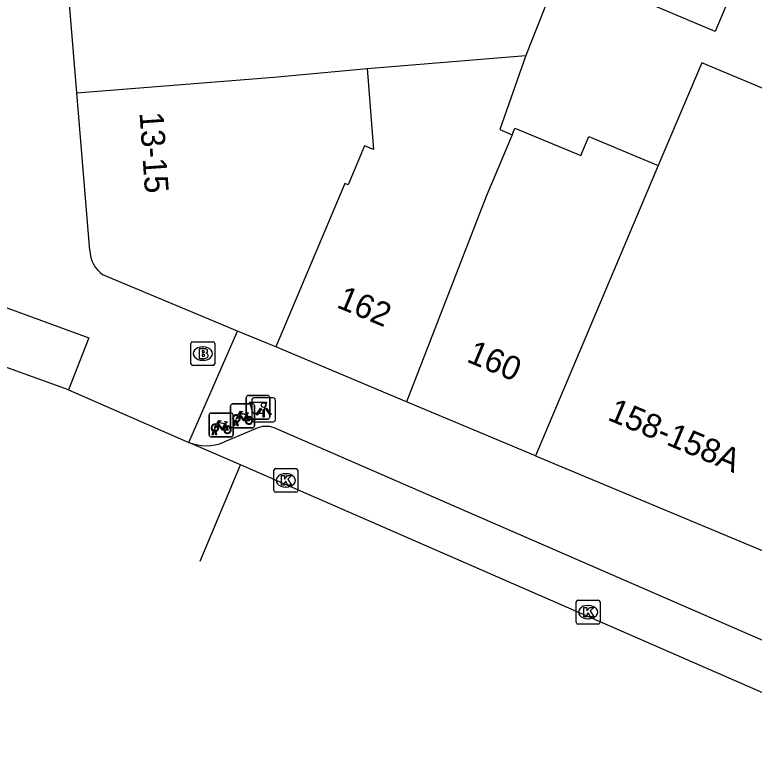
# Model space of a CAD drawing. Extents: x 159718 to 160783, y 383290 to 384030.
# Drawn here: x 159767.98 to 159798.97, y 383554.34 to 383585.77 of the extents above; entities that cross this region are included whole.
import ezdxf

# ---------------------------------------------------------------- set-up
doc = ezdxf.new("R2010")
doc.units = 0
for name, color, linetype in [('IMGEO_Afvalbak', 7, 'Continuous'), ('IMGEO_Brandkraan', 7, 'Continuous'), ('IMGEO_Fietsenrek', 7, 'Continuous'), ('IMGEO_Kolk', 7, 'Continuous'), ('IMGEO_Lichtpunt', 7, 'Continuous'), ('IMGEO_Pand', 7, 'Continuous'), ('IMGEO_Pand_nummerreeks', 7, 'Continuous'), ('IMGEO_Rijbaan_lokaal_open', 7, 'Continuous'), ('IMGEO_Voetpad_open', 7, 'Continuous')]:
    doc.layers.add(name, color=color, linetype=linetype)

msp = doc.modelspace()

# ---------------------------------------------------------------- linework, layer by layer
at = {"layer": 'IMGEO_Afvalbak'}
for p, q in [((159777.778, 383569.804), (159778.568, 383569.804)), ((159778.568, 383569.804), (159777.778, 383569.804)), ((159777.678, 383568.904), (159777.678, 383569.704)), ((159777.678, 383569.704), (159777.678, 383568.904)), ((159778.668, 383569.704), (159778.668, 383568.904)), ((159778.668, 383568.904), (159778.668, 383569.704)), ((159778.568, 383568.804), (159777.778, 383568.804)), ((159777.778, 383568.804), (159778.568, 383568.804))]:
    msp.add_line(p, q, dxfattribs=at)
msp.add_lwpolyline([(159777.821, 383569.518), (159778.525, 383569.518), (159778.376, 383569.048), (159777.97, 383569.048), (159777.821, 383569.518)], dxfattribs=at)
for centre, start, end in [((159777.778, 383569.704), 90, 180), ((159777.778, 383569.704), 90, 180), ((159778.568, 383569.704), 0, 90), ((159778.568, 383569.704), 360, 90), ((159777.778, 383568.904), 180, 270), ((159777.778, 383568.904), 180, 270), ((159778.568, 383568.904), 270, 0), ((159778.568, 383568.904), 270, 0)]:
    msp.add_arc(centre, 0.1, start, end, dxfattribs=at)
at = {"layer": 'IMGEO_Brandkraan'}
for p, q in [((159775.358, 383571.132), (159775.358, 383571.984)), ((159775.433, 383572.058), (159776.285, 383572.058)), ((159776.359, 383571.984), (159776.359, 383571.132)), ((159775.846, 383571.838), (159775.871, 383571.838)), ((159776.285, 383571.058), (159775.433, 383571.058)), ((159775.869, 383571.278), (159775.844, 383571.278))]:
    msp.add_line(p, q, dxfattribs=at)
for points in [[(159775.358, 383571.132), (159775.358, 383571.984)], [(159775.433, 383572.058), (159776.285, 383572.058)], [(159776.359, 383571.984), (159776.359, 383571.132)], [(159775.706, 383571.758), (159775.706, 383571.358), (159775.919, 383571.358)], [(159775.937, 383571.758), (159775.706, 383571.758)], [(159775.885, 383571.677), (159775.831, 383571.677), (159775.831, 383571.601)], [(159775.831, 383571.601), (159775.884, 383571.601)], [(159775.893, 383571.525), (159775.831, 383571.525), (159775.831, 383571.444)], [(159775.831, 383571.444), (159775.893, 383571.444)], [(159776.285, 383571.058), (159775.433, 383571.058)]]:
    msp.add_lwpolyline(points, dxfattribs=at)
for centre, radius, start, end in [((159775.435, 383571.982), 0.0765, 91.552, 178.448), ((159775.435, 383571.982), 0.0765, 91.552, 178.448), ((159776.283, 383571.982), 0.0765, 1.552, 88.448), ((159776.283, 383571.982), 0.0765, 1.552, 88.448), ((159775.886, 383571.639), 0.0379, 267.8285, 90.9355), ((159775.941, 383571.613), 0.145, 59.4692, 91.5367), ((159775.966, 383571.66), 0.0922, 285.5137, 58.1501), ((159775.894, 383571.484), 0.0404, 269.8759, 90.5077), ((159775.925, 383571.609), 0.251, 268.6676, 293.5347), ((159775.971, 383571.468), 0.105, 301.3115, 78.989), ((159775.435, 383571.134), 0.0765, 181.552, 268.448), ((159775.435, 383571.134), 0.0765, 181.552, 268.448), ((159776.283, 383571.134), 0.0765, 271.552, 358.448), ((159776.283, 383571.134), 0.0765, 271.552, 358.448)]:
    msp.add_arc(centre, radius, start, end, dxfattribs=at)
for centre, major_axis, ratio, start_param, end_param in [((159775.845, 383571.558), (-0.387, 0.002), 0.722429, 4.712389, 7.853982), ((159775.87, 383571.558), (-0.39, 0.002), 0.717154, 1.570796, 4.712389)]:
    msp.add_ellipse(centre, major_axis=major_axis, ratio=ratio, start_param=start_param, end_param=end_param, dxfattribs=at)
at = {"layer": 'IMGEO_Fietsenrek'}
for p, q in [((159777.023, 383568.524), (159777.023, 383569.365)), ((159777.023, 383569.365), (159777.023, 383568.524)), ((159777.098, 383569.449), (159777.939, 383569.449)), ((159777.939, 383569.449), (159777.098, 383569.449)), ((159778.023, 383569.374), (159778.023, 383568.533)), ((159778.023, 383568.533), (159778.023, 383569.374)), ((159776.124, 383568.136), (159776.124, 383568.977)), ((159776.124, 383568.977), (159776.124, 383568.136)), ((159776.199, 383569.061), (159777.04, 383569.061)), ((159777.04, 383569.061), (159776.199, 383569.061)), ((159777.124, 383568.986), (159777.124, 383568.145)), ((159777.124, 383568.145), (159777.124, 383568.986)), ((159777.71, 383568.998), (159777.746, 383568.903)), ((159776.811, 383568.61), (159776.847, 383568.515)), ((159777.15, 383568.533), (159777.189, 383568.693)), ((159777.184, 383568.533), (159777.15, 383568.533)), ((159777.219, 383568.681), (159777.184, 383568.533)), ((159777.261, 383568.705), (159777.26, 383568.709)), ((159777.302, 383568.533), (159777.268, 383568.675)), ((159777.292, 383568.716), (159777.293, 383568.709)), ((159777.3, 383568.679), (159777.335, 383568.533)), ((159777.335, 383568.533), (159777.302, 383568.533)), ((159776.251, 383568.145), (159776.29, 383568.305)), ((159776.32, 383568.293), (159776.285, 383568.145)), ((159776.362, 383568.317), (159776.361, 383568.321)), ((159776.403, 383568.145), (159776.369, 383568.287)), ((159776.393, 383568.328), (159776.394, 383568.321)), ((159776.401, 383568.291), (159776.436, 383568.145)), ((159777.948, 383568.449), (159777.107, 383568.449)), ((159777.107, 383568.449), (159777.948, 383568.449)), ((159777.049, 383568.061), (159776.208, 383568.061)), ((159776.208, 383568.061), (159777.049, 383568.061)), ((159776.285, 383568.145), (159776.251, 383568.145)), ((159776.436, 383568.145), (159776.403, 383568.145))]:
    msp.add_line(p, q, dxfattribs=at)
for points in [[(159777.357, 383568.923), (159777.305, 383568.833), (159777.265, 383568.808), (159777.266, 383568.855), (159777.321, 383568.949)], [(159777.336, 383568.975), (159777.431, 383569.139), (159777.517, 383569.125), (159777.519, 383569.116), (159777.463, 383569.105), (159777.436, 383569.06), (159777.692, 383569.019)], [(159777.632, 383568.731), (159777.582, 383568.731), (159777.391, 383568.982), (159777.372, 383568.95)], [(159777.679, 383568.994), (159777.422, 383569.035), (159777.405, 383569.006), (159777.572, 383568.786), (159777.679, 383568.994)], [(159777.727, 383568.896), (159777.697, 383568.973), (159777.588, 383568.755), (159777.631, 383568.755)], [(159777.661, 383568.755), (159777.781, 383568.754), (159777.737, 383568.868)], [(159777.757, 383568.875), (159777.812, 383568.73), (159777.662, 383568.73)], [(159777.692, 383569.019), (159777.717, 383569.068), (159777.711, 383569.072), (159777.688, 383569.076), (159777.676, 383569.083), (159777.675, 383569.086), (159777.677, 383569.091), (159777.772, 383569.076), (159777.774, 383569.066), (159777.764, 383569.053), (159777.752, 383569.047), (159777.738, 383569.053), (159777.71, 383568.998)], [(159776.458, 383568.535), (159776.406, 383568.445), (159776.366, 383568.42), (159776.367, 383568.467), (159776.422, 383568.561)], [(159776.437, 383568.587), (159776.532, 383568.751), (159776.618, 383568.737), (159776.62, 383568.728), (159776.564, 383568.717), (159776.537, 383568.672), (159776.793, 383568.631)], [(159776.733, 383568.343), (159776.683, 383568.343), (159776.492, 383568.594), (159776.473, 383568.562)], [(159776.78, 383568.606), (159776.523, 383568.647), (159776.506, 383568.618), (159776.673, 383568.398), (159776.78, 383568.606)], [(159776.828, 383568.508), (159776.798, 383568.585), (159776.689, 383568.367), (159776.732, 383568.367)], [(159776.793, 383568.631), (159776.818, 383568.68), (159776.812, 383568.684), (159776.789, 383568.688), (159776.777, 383568.695), (159776.776, 383568.698), (159776.778, 383568.703), (159776.873, 383568.688), (159776.875, 383568.678), (159776.865, 383568.665), (159776.853, 383568.659), (159776.839, 383568.665), (159776.811, 383568.61)], [(159776.762, 383568.367), (159776.882, 383568.366), (159776.838, 383568.48)], [(159776.858, 383568.487), (159776.913, 383568.342), (159776.763, 383568.342)]]:
    msp.add_lwpolyline(points, dxfattribs=at)
for centre, radius, start, end in [((159777.101, 383569.371), 0.0779, 92.4484, 184.2845), ((159777.101, 383569.371), 0.0779, 92.4484, 184.2845), ((159777.945, 383569.371), 0.0779, 2.4484, 94.2845), ((159777.945, 383569.371), 0.0779, 2.4484, 94.2845), ((159776.202, 383568.983), 0.0779, 92.4484, 184.2845), ((159776.202, 383568.983), 0.0779, 92.4484, 184.2845), ((159777.046, 383568.983), 0.0779, 2.4484, 94.2845), ((159777.046, 383568.983), 0.0779, 2.4484, 94.2845), ((159777.263, 383568.834), 0.159, 62.6766, 242.1369), ((159777.263, 383568.834), 0.129, 63.3192, 238.903), ((159777.263, 383568.834), 0.129, 283.6043, 43.4302), ((159777.263, 383568.834), 0.159, 283.5766, 46.6042), ((159777.79, 383568.75), 0.159, 113.3408, 178.3217), ((159777.79, 383568.75), 0.159, 187.0065, 105.7708), ((159777.79, 383568.75), 0.129, 113.923, 177.9556), ((159777.79, 383568.75), 0.129, 188.6715, 104.5883), ((159776.364, 383568.446), 0.159, 62.6766, 242.1369), ((159776.364, 383568.446), 0.129, 63.3192, 238.903), ((159776.364, 383568.446), 0.129, 283.6043, 43.4302), ((159776.364, 383568.446), 0.159, 283.5766, 46.6042), ((159777.101, 383568.527), 0.0779, 182.4484, 274.2845), ((159777.101, 383568.527), 0.0779, 182.4484, 274.2845), ((159777.243, 383568.705), 0.0499, 12.8025, 158.6934), ((159777.263, 383568.834), 0.159, 253.9967, 271.7867), ((159777.243, 383568.705), 0.0174, 12.8025, 163.4502), ((159777.263, 383568.834), 0.129, 253.415, 269.0204), ((159777.945, 383568.527), 0.0779, 272.4484, 4.2845), ((159777.945, 383568.527), 0.0779, 272.4484, 4.2845), ((159776.344, 383568.317), 0.0499, 12.8025, 158.6934), ((159776.364, 383568.446), 0.159, 253.9967, 271.7867), ((159776.344, 383568.317), 0.0174, 12.8025, 163.4502), ((159776.364, 383568.446), 0.129, 253.415, 269.0204), ((159776.891, 383568.362), 0.159, 113.3408, 178.3217), ((159776.891, 383568.362), 0.159, 187.0065, 105.7708), ((159776.891, 383568.362), 0.129, 113.923, 177.9556), ((159776.891, 383568.362), 0.129, 188.6715, 104.5883), ((159776.202, 383568.139), 0.0779, 182.4484, 274.2845), ((159776.202, 383568.139), 0.0779, 182.4484, 274.2845), ((159777.046, 383568.139), 0.0779, 272.4484, 4.2845), ((159777.046, 383568.139), 0.0779, 272.4484, 4.2845)]:
    msp.add_arc(centre, radius, start, end, dxfattribs=at)
at = {"layer": 'IMGEO_Kolk'}
for p, q in [((159778.836, 383565.811), (159778.836, 383566.663)), ((159778.911, 383566.737), (159779.763, 383566.737)), ((159779.837, 383566.663), (159779.837, 383565.811)), ((159779.324, 383566.517), (159779.349, 383566.517)), ((159779.763, 383565.737), (159778.911, 383565.737)), ((159779.347, 383565.957), (159779.322, 383565.957)), ((159791.516, 383560.284), (159791.516, 383561.136)), ((159791.591, 383561.21), (159792.443, 383561.21)), ((159792.004, 383560.99), (159792.029, 383560.99)), ((159792.517, 383561.136), (159792.517, 383560.284)), ((159792.027, 383560.43), (159792.002, 383560.43)), ((159792.443, 383560.21), (159791.591, 383560.21))]:
    msp.add_line(p, q, dxfattribs=at)
for points in [[(159778.836, 383565.811), (159778.836, 383566.663)], [(159778.911, 383566.737), (159779.763, 383566.737)], [(159779.837, 383566.663), (159779.837, 383565.811)], [(159779.157, 383566.437), (159779.28, 383566.437), (159779.28, 383566.286), (159779.41, 383566.437), (159779.574, 383566.437), (159779.428, 383566.286), (159779.581, 383566.037), (159779.429, 383566.037), (159779.344, 383566.201), (159779.28, 383566.134), (159779.28, 383566.037), (159779.157, 383566.037), (159779.157, 383566.437)], [(159779.763, 383565.737), (159778.911, 383565.737)], [(159791.516, 383560.284), (159791.516, 383561.136)], [(159791.591, 383561.21), (159792.443, 383561.21)], [(159792.517, 383561.136), (159792.517, 383560.284)], [(159791.837, 383560.91), (159791.96, 383560.91), (159791.96, 383560.759), (159792.09, 383560.91), (159792.254, 383560.91), (159792.108, 383560.759), (159792.261, 383560.51), (159792.109, 383560.51), (159792.024, 383560.674), (159791.96, 383560.607), (159791.96, 383560.51), (159791.837, 383560.51), (159791.837, 383560.91)], [(159792.443, 383560.21), (159791.591, 383560.21)]]:
    msp.add_lwpolyline(points, dxfattribs=at)
for centre, start, end in [((159778.913, 383566.661), 91.552, 178.448), ((159778.913, 383566.661), 91.552, 178.448), ((159779.761, 383566.661), 1.552, 88.448), ((159779.761, 383566.661), 1.552, 88.448), ((159778.913, 383565.813), 181.552, 268.448), ((159778.913, 383565.813), 181.552, 268.448), ((159779.761, 383565.813), 271.552, 358.448), ((159779.761, 383565.813), 271.552, 358.448), ((159791.593, 383561.134), 91.552, 178.448), ((159791.593, 383561.134), 91.552, 178.448), ((159792.441, 383561.134), 1.552, 88.448), ((159792.441, 383561.134), 1.552, 88.448), ((159791.593, 383560.286), 181.552, 268.448), ((159791.593, 383560.286), 181.552, 268.448), ((159792.441, 383560.286), 271.552, 358.448), ((159792.441, 383560.286), 271.552, 358.448)]:
    msp.add_arc(centre, 0.0765, start, end, dxfattribs=at)
for centre, major_axis, ratio, start_param, end_param in [((159779.323, 383566.237), (-0.387, 0.002), 0.722429, 4.712389, 7.853982), ((159779.348, 383566.237), (-0.39, 0.002), 0.717154, 1.570796, 4.712389), ((159792.003, 383560.71), (-0.387, 0.002), 0.722429, 4.712389, 7.853982), ((159792.028, 383560.71), (-0.39, 0.002), 0.717154, 1.570796, 4.712389)]:
    msp.add_ellipse(centre, major_axis=major_axis, ratio=ratio, start_param=start_param, end_param=end_param, dxfattribs=at)
at = {"layer": 'IMGEO_Lichtpunt'}
for p, q in [((159777.907, 383569.601), (159777.907, 383568.794)), ((159777.907, 383569.601), (159777.907, 383568.794)), ((159778.809, 383569.696), (159778.001, 383569.696)), ((159778.809, 383569.696), (159778.001, 383569.696)), ((159778.903, 383568.794), (159778.903, 383569.601)), ((159778.903, 383568.794), (159778.903, 383569.601)), ((159778.001, 383568.7), (159778.809, 383568.7)), ((159778.001, 383568.7), (159778.809, 383568.7))]:
    msp.add_line(p, q, dxfattribs=at)
for points in [[(159778.281, 383569.265), (159778.32, 383569.237), (159778.132, 383568.975), (159778.094, 383569.002), (159778.281, 383569.265)], [(159778.383, 383569.217), (159778.43, 383569.217), (159778.43, 383568.895), (159778.383, 383568.895), (159778.383, 383569.217)], [(159778.493, 383569.237), (159778.531, 383569.264), (159778.718, 383569.002), (159778.679, 383568.974), (159778.493, 383569.237)]]:
    msp.add_lwpolyline(points, dxfattribs=at)
msp.add_circle((159778.406, 383569.399), 0.0994, dxfattribs=at)
for centre, start, end in [((159778.001, 383569.601), 90, 180), ((159778.001, 383569.601), 90, 180), ((159778.809, 383569.601), 0, 90), ((159778.809, 383569.601), 0, 90), ((159778.001, 383568.794), 180, 270), ((159778.001, 383568.794), 180, 270), ((159778.809, 383568.794), 270, 0), ((159778.809, 383568.794), 270, 360)]:
    msp.add_arc(centre, 0.0946, start, end, dxfattribs=at)
at = {"layer": 'IMGEO_Pand'}
for points in [[(159777.439, 383595.313), (159777.506, 383594.505), (159777.936, 383594.525), (159793.814, 383595.257), (159789.397, 383584.066)], [(159803.321, 383595.219), (159800.953, 383589.564), (159806.134, 383587.394), (159803.43, 383580.98), (159796.782, 383583.764), (159794.958, 383579.45)], [(159770.577, 383582.506), (159769.568, 383594.693)], [(159798.575, 383588.007), (159797.338, 383585.08), (159792.532, 383587.111), (159793.769, 383590.038)], [(159782.753, 383583.515), (159789.397, 383584.066)], [(159789.397, 383584.066), (159788.314, 383580.956), (159788.83, 383580.74)], [(159770.577, 383582.506), (159778.84, 383583.153), (159782.753, 383583.515)], [(159782.753, 383583.515), (159783.02, 383580.124), (159782.643, 383580.282), (159781.954, 383578.639), (159781.818, 383578.696), (159778.918, 383571.835)], [(159771.125, 383575.891), (159770.577, 383582.506)], [(159788.83, 383580.74), (159788.948, 383581.022), (159791.71, 383579.866), (159792.047, 383580.67), (159794.958, 383579.45)], [(159788.83, 383580.74), (159787.743, 383578.146), (159784.397, 383569.54)], [(159794.958, 383579.45), (159794.619, 383578.648), (159789.813, 383567.273)], [(159777.318, 383572.505), (159771.67, 383574.87)], [(159778.918, 383571.835), (159777.318, 383572.505)], [(159784.397, 383569.54), (159778.918, 383571.835)], [(159789.813, 383567.273), (159784.397, 383569.54)], [(159789.813, 383567.273), (159801.517, 383562.371)]]:
    msp.add_lwpolyline(points, dxfattribs=at)
msp.add_arc((159772.354, 383575.891), 1.229, 180.008, 236.1777, dxfattribs=at)
at = {"layer": 'IMGEO_Rijbaan_lokaal_open'}
for points in [[(159770.227, 383570.044), (159740.894, 383580.623)], [(159770.227, 383570.044), (159775.272, 383567.83)], [(159777.437, 383566.891), (159775.272, 383567.83)], [(159775.74, 383562.852), (159775.74, 383562.852), (159777.437, 383566.891)], [(159806.192, 383554.336), (159777.437, 383566.891)]]:
    msp.add_lwpolyline(points, dxfattribs=at)
at = {"layer": 'IMGEO_Voetpad_open'}
for points in [[(159756.483, 383577.569), (159771.078, 383572.213), (159770.227, 383570.044)], [(159775.272, 383567.83), (159777.318, 383572.505)], [(159778.17, 383568.437), (159776.74, 383567.836)], [(159806.152, 383556.551), (159778.943, 383568.405)]]:
    msp.add_lwpolyline(points, dxfattribs=at)
for centre, radius, start, end in [((159778.521, 383567.574), 0.932, 63.1058, 112.1531), ((159775.998, 383569.701), 2.007, 248.7873, 291.6811)]:
    msp.add_arc(centre, radius, start, end, dxfattribs=at)

# ---------------------------------------------------------------- texts
at = {"layer": 'IMGEO_Pand_nummerreeks'}
for s, rotation, p in [('13-15', 273.936, (159773.201, 383581.67)), ('162', 337.2765, (159781.426, 383573.516)), ('160', 337.2765, (159786.878, 383571.233)), ('158-158A', 337.1275, (159792.785, 383568.795))]:
    msp.add_text(s, height=1, rotation=rotation, dxfattribs=at).set_placement(p)

doc.saveas('drawing.dxf')
